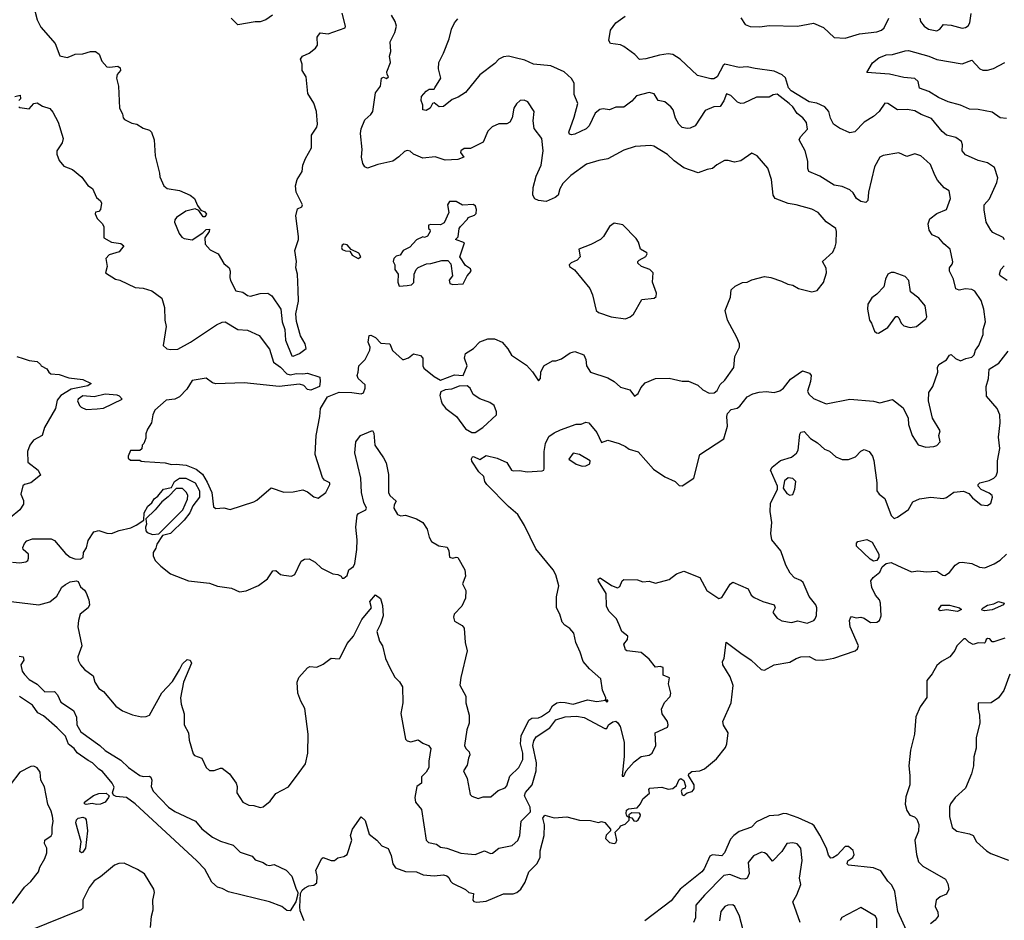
# Model space of a CAD drawing. Extents: x 1690054 to 1842981, y 782881 to 914114.
# Tile 362 of 656: x 1757845 to 1764071, y 848618 to 854316. Entities that reach past the tile are written whole.
import ezdxf

# ---------------------------------------------------------------- set-up
doc = ezdxf.new("R2010")
doc.units = 0

msp = doc.modelspace()

# ---------------------------------------------------------------- linework, layer by layer
at = {"layer": '0CON10XD'}
for points in [[(1757925, 854427.5), (1757954.6, 854314.6), (1757978.5, 854268.5), (1758070, 854165), (1758098, 854088), (1758145, 854076.1), (1758172.5, 854087.5), (1758195, 854097.9), (1758245, 854099.4), (1758292.5, 854115), (1758325.4, 854115.4), (1758347.6, 854097.6), (1758365, 854053.3), (1758395, 854018), (1758415, 854014.3), (1758465, 854021.2), (1758480.7, 854010.7), (1758483.3, 853995), (1758461.7, 853968.3), (1758456.5, 853945), (1758470.6, 853895), (1758477.1, 853755), (1758495, 853720), (1758498.4, 853695), (1758506.9, 853685), (1758555, 853661.1), (1758585.7, 853655.7), (1758625, 853630), (1758665, 853617.5), (1758677.5, 853605), (1758696, 853555), (1758701.4, 853455), (1758730, 853345), (1758730.7, 853320.7), (1758757.5, 853265), (1758778.3, 853248.3), (1758855, 853235.8), (1758923.3, 853205), (1758950, 853185), (1758969.3, 853139.3), (1758990, 853110), (1759015, 853100), (1759026.2, 853085), (1759015, 853067.5), (1759005, 853067.5), (1758978.3, 853108.3), (1758955, 853120), (1758895.8, 853104.2), (1758836.2, 853065), (1758825, 853050), (1758823.1, 853035), (1758853.6, 852963.6), (1758870.3, 852940.3), (1758885, 852930.8), (1758935, 852922.9), (1759003.6, 852966.4), (1759025, 852987.5), (1759045, 852990), (1759042.5, 852975), (1759016.2, 852935), (1759018.8, 852895), (1759049.5, 852859.5), (1759100, 852835), (1759135, 852773.3), (1759168.8, 852745), (1759176.7, 852725), (1759174, 852685), (1759178.8, 852665), (1759210.9, 852600.9), (1759255, 852591.4), (1759285, 852571.8), (1759305, 852566.2), (1759365, 852582.5), (1759415, 852585.8), (1759438.8, 852568.8), (1759496.2, 852485), (1759504, 852405), (1759520.8, 852355), (1759525, 852287.5), (1759565, 852190), (1759575, 852187.5), (1759615, 852203.3), (1759656, 852235), (1759649.4, 852265), (1759620, 852315), (1759595.9, 852405.9), (1759591.2, 852455), (1759607.1, 852535), (1759606.9, 852605), (1759601.2, 852705), (1759592.1, 852745), (1759596.2, 852785), (1759584, 852855), (1759607.1, 852925), (1759607.5, 852945), (1759591.2, 853075), (1759601.7, 853118.3), (1759629.3, 853130.7), (1759632.5, 853145), (1759593.6, 853223.6), (1759588.8, 853265), (1759600, 853305), (1759631.2, 853355), (1759636.2, 853395), (1759652.1, 853437.9), (1759689.4, 853505), (1759690, 853585), (1759724, 853635), (1759729.2, 853655), (1759721.2, 853735), (1759705, 853787.5), (1759667.8, 853847.8), (1759656, 853955), (1759631.2, 853995), (1759631.2, 854035), (1759621.2, 854065), (1759633.8, 854085), (1759676, 854104), (1759715.5, 854134.5), (1759728.8, 854155), (1759726.7, 854205), (1759745, 854232.5), (1759795, 854226.2), (1759902.5, 854265), (1759906.2, 854275), (1759885, 854356)], [(1757840, 853765), (1757845, 853760), (1757905, 853752.5), (1757933.9, 853786.1), (1757955, 853790), (1757988.3, 853768.3), (1758035, 853754), (1758055, 853730), (1758088.2, 853668.2), (1758120.8, 853565), (1758113.6, 853536.4), (1758079.2, 853485), (1758079.4, 853465), (1758095, 853423.8), (1758125, 853390), (1758178.3, 853368.3), (1758238.7, 853318.7), (1758275, 853267.5), (1758305, 853247.5), (1758331.2, 853191.2), (1758355, 853170), (1758362.5, 853155), (1758356.7, 853115), (1758345, 853102.5), (1758325, 853097.5), (1758323, 853087), (1758335, 853057.5), (1758366.4, 853026.4), (1758376.4, 853006.4), (1758376.7, 852935), (1758425, 852908.8), (1758485, 852900), (1758502.5, 852885), (1758475, 852847.5), (1758410.9, 852829.1), (1758389.2, 852805), (1758398.6, 852755), (1758387.5, 852715), (1758450, 852675), (1758477.5, 852667.5), (1758575, 852621), (1758625, 852616.3), (1758680.2, 852600.2), (1758744.3, 852554.3), (1758761.4, 852495), (1758762, 852415), (1758771.2, 852375), (1758753.3, 852255), (1758774.4, 852234.4), (1758798.3, 852228.3), (1758845, 852232), (1758925, 852274.8), (1759088.9, 852385), (1759125, 852402.5), (1759144.6, 852404.6), (1759225, 852356.7), (1759285, 852350.6), (1759358.3, 852318.3), (1759425, 852231.4), (1759450.1, 852150.1), (1759495, 852116.5), (1759535, 852074.3), (1759555, 852068.8), (1759595, 852077.1), (1759635.5, 852074.5), (1759665, 852078.7), (1759743.3, 852055), (1759746.1, 852026.1), (1759740, 851995), (1759685, 851971.2), (1759665, 851976), (1759641.8, 852001.8), (1759615, 852009.6), (1759485, 851994.6), (1759265, 852019.2), (1759085, 852012.3), (1759065, 852019), (1759025, 852047.5), (1758935, 852032.9), (1758901.1, 851978.9), (1758855, 851930), (1758825, 851914.4), (1758771.7, 851908.3), (1758700, 851845), (1758686.7, 851815), (1758677.5, 851765), (1758652.5, 851725), (1758642.5, 851695), (1758641.7, 851668.3), (1758630, 851635), (1758620, 851625), (1758618.3, 851601.7), (1758605, 851590), (1758545, 851590), (1758530, 851555), (1758531.7, 851541.7), (1758545, 851530), (1758605, 851530), (1758613, 851523), (1758635, 851520), (1758765, 851513.3), (1758805, 851502), (1758834.3, 851504.3), (1758898.5, 851498.5), (1758961.3, 851471.3), (1759000.9, 851440.9), (1759030.9, 851390.9), (1759059.5, 851325), (1759070, 851235), (1759085, 851222.5), (1759135, 851227.5), (1759175, 851216.2), (1759325, 851265.7), (1759344.5, 851275.5), (1759435, 851353.8), (1759515, 851326), (1759575, 851328.8), (1759635, 851341.2), (1759665, 851328.8), (1759705, 851296.7), (1759731.7, 851288.3), (1759780, 851325), (1759806.7, 851375), (1759806.7, 851385), (1759773.2, 851403.2), (1759758.8, 851418.8), (1759712.5, 851565), (1759719.5, 851685), (1759743.8, 851805), (1759747.9, 851855), (1759791.2, 851928.8), (1759865, 851959.5), (1759945, 851958.3), (1760005, 851948.3), (1760018.1, 851955), (1760030.3, 851985), (1760030, 852005), (1759986, 852045), (1759978.8, 852065), (1759986.2, 852085), (1759988.8, 852125), (1760030, 852165), (1760060, 852225), (1760061.2, 852245), (1760048.8, 852275), (1760055, 852317.5), (1760065, 852320), (1760095, 852304.2), (1760129.2, 852269.2), (1760185, 852264.5), (1760203.3, 852223.3), (1760265, 852166.9), (1760275, 852165.4), (1760303, 852177), (1760335, 852201.2), (1760380.5, 852190.5), (1760393.8, 852175), (1760394, 852125), (1760401.2, 852111.2), (1760465, 852058.8), (1760505, 852036.2), (1760595, 852068.8), (1760650, 852065), (1760673.8, 852125), (1760656.9, 852175), (1760665, 852203.3), (1760714.5, 852235.5), (1760755, 852277.5), (1760805, 852296.9), (1760847.1, 852297.1), (1760895.7, 852275), (1760932.5, 852232.5), (1760955, 852193.1), (1761050.7, 852130.7), (1761088.3, 852088.3), (1761125, 852030), (1761137.5, 852045), (1761140, 852085), (1761160, 852125), (1761215, 852157.5), (1761235, 852157.5), (1761270.7, 852169.3), (1761325, 852207.5), (1761355, 852216), (1761412.5, 852195), (1761424.2, 852165), (1761428.8, 852125), (1761455, 852086.2), (1761565, 852050), (1761605, 852026), (1761645, 851990.8), (1761703.6, 851973.6), (1761733.3, 851933.3), (1761755, 851950), (1761772.7, 851987.3), (1761801.1, 852018.9), (1761865, 852046.7), (1761951.7, 852048.3), (1762035, 852028.8), (1762075, 852028.6), (1762133.7, 852003.7), (1762164, 851974), (1762205, 851952.1), (1762236, 851955), (1762255, 851970), (1762275, 852007.1), (1762305, 852035.8), (1762360, 852115), (1762366.2, 852185), (1762395.8, 852245), (1762395.7, 852265.7), (1762380.8, 852305), (1762320, 852415), (1762306.7, 852475), (1762339.3, 852560.7), (1762343.9, 852606.1), (1762369.3, 852630.7), (1762415, 852653.8), (1762445, 852655.8), (1762475, 852669.4), (1762555, 852690), (1762594.2, 852684.2), (1762662.3, 852662.3), (1762703, 852643), (1762735, 852636.2), (1762770, 852615), (1762855, 852593.3), (1762888.3, 852601.7), (1762927.7, 852652.3), (1762946.2, 852715), (1762943.9, 852743.9), (1762922.5, 852785), (1762986.2, 852845), (1763002.3, 852877.7), (1763007.5, 852905), (1763010.8, 852975), (1763005.8, 852995), (1762945, 853036.7), (1762932, 853052), (1762893.8, 853095), (1762855, 853117.3), (1762755, 853144.6), (1762705, 853151.8), (1762623.3, 853185), (1762608.8, 853205), (1762599.4, 853305), (1762575.4, 853375.4), (1762508.8, 853455), (1762475, 853472), (1762405, 853422.2), (1762365, 853414.3), (1762325, 853425.7), (1762302.5, 853425), (1762252.8, 853397.2), (1762225.6, 853374.4), (1762191.5, 853368.5), (1762135, 853347.5), (1762045, 853377.5), (1761982.6, 853422.6), (1761941.9, 853461.9), (1761855, 853515.6), (1761835, 853520), (1761736.4, 853513.6), (1761665, 853490.8), (1761565, 853436.2), (1761506.2, 853423.8), (1761429.1, 853400.9), (1761329.7, 853330.3), (1761279.8, 853280.2), (1761261.5, 853245), (1761250, 853205), (1761230.2, 853189.8), (1761175, 853166), (1761125, 853172), (1761102.1, 853182.1), (1761090, 853205), (1761092, 853255), (1761111.5, 853325), (1761143.1, 853395), (1761154.6, 853485), (1761146.7, 853565), (1761097.7, 853627.7), (1761091.4, 853675), (1761098.8, 853735), (1761057.5, 853795), (1761035, 853807.5), (1761010, 853805), (1760986.4, 853783.6), (1760970, 853755), (1760960, 853695), (1760945, 853667.5), (1760925, 853657.5), (1760875, 853656), (1760832.4, 853637.6), (1760805, 853610), (1760775, 853540), (1760695, 853500), (1760655, 853501.8), (1760633.8, 853486.2), (1760632.9, 853475), (1760654, 853445), (1760615, 853431.2), (1760535, 853427.9), (1760472.1, 853447.9), (1760395, 853440.6), (1760335, 853465.5), (1760314, 853484), (1760295, 853488.5), (1760278.6, 853481.4), (1760243, 853447), (1760205, 853421.2), (1760110.7, 853399.3), (1760045, 853375.8), (1760027.5, 853385), (1760015.6, 853405), (1760007.1, 853445), (1760009.7, 853495), (1760000.6, 853595), (1760004.6, 853625), (1760027.9, 853682.1), (1760065.7, 853715), (1760078.9, 853735), (1760095, 853852.5), (1760126.2, 853895), (1760132.5, 853945), (1760145, 853952.5), (1760165, 853943.3), (1760176.7, 853955), (1760168.3, 853968.3), (1760167.5, 853985), (1760190, 854045), (1760183.8, 854085), (1760191.2, 854115), (1760187.1, 854175), (1760217.3, 854235), (1760226.9, 854275), (1760219.2, 854305), (1760196, 854345)], [(1759443.1, 854345), (1759401.1, 854315), (1759365, 854301.4), (1759335, 854301.6), (1759225, 854282.4), (1759182.7, 854325)], [(1760470.6, 853885), (1760508.8, 853945), (1760493.8, 854005), (1760495.8, 854045), (1760526, 854104), (1760560.6, 854195), (1760575.7, 854255), (1760595, 854296.7), (1760615, 854320)], [(1764073.3, 852923.3), (1764065, 852938.1), (1763998.6, 852968.6), (1763985, 852983.8), (1763956.7, 853035), (1763943, 853113), (1763944.4, 853145), (1763978, 853182), (1764024.6, 853285), (1764029.5, 853315), (1764010.1, 853380.1), (1763965, 853409.2), (1763905, 853424.2), (1763825, 853460), (1763804, 853485), (1763807.1, 853525), (1763800.8, 853545), (1763765, 853569.6), (1763705, 853584.6), (1763677.8, 853607.8), (1763610.1, 853690.1), (1763545, 853715.3), (1763505, 853738.2), (1763458, 853748), (1763395, 853744.7), (1763335, 853784.4), (1763315, 853787.8), (1763279.5, 853735), (1763245, 853702.5), (1763185, 853668), (1763125, 853605.6), (1763095, 853599.2), (1763028.7, 853628.7), (1762991.5, 853655), (1762971.8, 853691.8), (1762962, 853735), (1762936.9, 853765), (1762885, 853788.5), (1762836.4, 853796.4), (1762722.7, 853865), (1762707.6, 853885), (1762688.5, 853948.5), (1762667.2, 853967.2), (1762615, 853990.9), (1762495, 854005.8), (1762445, 854018.2), (1762395, 854013.9), (1762305, 854033.8), (1762293.8, 854026.2), (1762255, 853953.3), (1762235, 853941.4), (1762215, 853941.8), (1762131.8, 853961.8), (1762021.4, 854065), (1761976, 854096), (1761945, 854100.5), (1761889.8, 854090.2), (1761805, 854067.5), (1761764.2, 854064.2), (1761735, 854095.8), (1761665, 854146), (1761645, 854156), (1761580, 854165), (1761571.2, 854185), (1761581.3, 854248.7), (1761614.3, 854295.7), (1761672.7, 854337.3)], [(1762405, 854328.1), (1762433.1, 854285), (1762465, 854272.8), (1762525, 854271.3), (1762585, 854279.1), (1762764.4, 854275.6), (1762865, 854293.5), (1762926.9, 854266.9), (1762995, 854203.1), (1763065, 854199.6), (1763155, 854226.2), (1763265, 854239.2), (1763295, 854248.6), (1763311.4, 854265), (1763341.1, 854325)], [(1763536.2, 854325), (1763540.8, 854305), (1763564.3, 854275), (1763591.2, 854255), (1763645, 854244.2), (1763663.3, 854255), (1763687.5, 854285), (1763735, 854281.6), (1763805, 854262.9), (1763825, 854266.2), (1763842.7, 854277.3), (1763854, 854295), (1763860.8, 854355)], [(1764085, 853691.1), (1764045, 853694.4), (1763995, 853730), (1763905, 853748.2), (1763850.2, 853750.2), (1763795, 853774.6), (1763716.1, 853796.1), (1763655, 853823.6), (1763595, 853861.5), (1763535, 853882.9), (1763525.8, 853925), (1763505, 853944), (1763435, 853950), (1763345, 853971.2), (1763202.5, 853982.5), (1763238.3, 854041.7), (1763277.5, 854075), (1763325, 854093.1), (1763364, 854096), (1763445, 854119.4), (1763465, 854120), (1763595, 854084.1), (1763644.2, 854064.2), (1763805, 854036.5), (1763865, 854058.6), (1763915.6, 854005), (1763935, 853997.2), (1763965, 853996.5), (1764002.7, 854007.3), (1764075.3, 854044.7)], [(1757800, 850885), (1757845, 850878.8), (1757884.1, 850885.9), (1757896.2, 850895), (1757901.7, 850908.3), (1757900, 850935), (1757866.7, 850965), (1757863.9, 850976.1), (1757875, 851002.5), (1757890.5, 851019.5), (1757925, 851031.2), (1758045, 851031.2), (1758065, 851020), (1758135, 850938.8), (1758163.5, 850915), (1758193.3, 850905), (1758227.6, 850902.4), (1758245.6, 850914.4), (1758249.1, 850945), (1758266.7, 850975), (1758278.2, 851021.8), (1758314.7, 851075.3), (1758345, 851084.4), (1758395, 851067.8), (1758425, 851065.6), (1758473.3, 851085), (1758548.8, 851101.2), (1758582.5, 851117.5), (1758630, 851150), (1758631.2, 851195), (1758655, 851238.8), (1758680, 851260), (1758695, 851285.6), (1758717.6, 851302.4), (1758755, 851345.4), (1758804.3, 851355.7), (1758823.8, 851395), (1758856, 851416), (1758895, 851415.8), (1758955, 851386), (1758982.9, 851335), (1758982, 851295), (1758938.9, 851241.1), (1758920.6, 851195), (1758885, 851149.4), (1758798.8, 851065), (1758747, 851053), (1758711.3, 850998.7), (1758705, 850973.3), (1758688.8, 850945), (1758689.2, 850925), (1758702.5, 850895), (1758738.3, 850858.3), (1758799.4, 850809.4), (1758913.3, 850765), (1759045, 850750.9), (1759095, 850731.5), (1759185, 850720), (1759235, 850696.2), (1759277.3, 850702.7), (1759355, 850736.2), (1759411.2, 850778.8), (1759445, 850828.8), (1759465, 850831.2), (1759495, 850806.7), (1759515, 850801.2), (1759564.1, 850795.9), (1759584.3, 850805.7), (1759625, 850891.2), (1759645, 850902), (1759675, 850904), (1759714.1, 850884.1), (1759752.5, 850845), (1759825, 850810), (1759857.5, 850805), (1759877.5, 850795), (1759885, 850783.3), (1759895, 850783.8), (1759915, 850800), (1759926.7, 850835), (1759955, 850856.2), (1759964.4, 850875.6), (1759976.2, 850965), (1759978.9, 851025), (1759971.1, 851105), (1759979.5, 851180.5), (1759987.8, 851192.2), (1760032.9, 851215), (1760037.8, 851225), (1760021.2, 851261.2), (1760006.1, 851323.9), (1760002.5, 851415), (1759964.7, 851575), (1759970, 851645), (1760000, 851685), (1760075, 851716.7), (1760085, 851700), (1760090, 851625), (1760146, 851545), (1760161.9, 851511.9), (1760177.6, 851437.6), (1760177.1, 851325), (1760185, 851306.2), (1760225, 851270), (1760213.6, 851246.4), (1760211.2, 851225), (1760233.8, 851185), (1760255, 851176.7), (1760285, 851181.2), (1760355, 851158.6), (1760394, 851135), (1760421.7, 851091.7), (1760435, 851042.5), (1760450, 851015), (1760495, 850988), (1760547.8, 850977.8), (1760558.5, 850955), (1760562, 850915), (1760585, 850908.9), (1760605, 850916.2), (1760615, 850913.8), (1760660.8, 850835), (1760663.8, 850795), (1760644.1, 850745.9), (1760665.8, 850705), (1760664.3, 850655.7), (1760640, 850605), (1760593.3, 850555), (1760588.8, 850535), (1760595, 850510), (1760642.3, 850482.3), (1760655, 850467.5), (1760662.5, 850375), (1760674.1, 850324.1), (1760634, 850155), (1760628.8, 850105), (1760667, 850037), (1760667.1, 849995), (1760686.7, 849916.7), (1760686.8, 849865), (1760673.4, 849823.4), (1760658.5, 849725), (1760665.6, 849705), (1760687.8, 849685), (1760691.5, 849665), (1760682.2, 849645), (1760675, 849600), (1760652, 849565), (1760673.8, 849515), (1760694.1, 849414.1), (1760703.8, 849403.8), (1760745, 849388), (1760775, 849400), (1760825, 849400), (1760871.3, 849438.7), (1760915, 849457.1), (1760925, 849469.2), (1760945, 849530.5), (1761000.8, 849585), (1761026.8, 849635), (1761026.6, 849675), (1761012.5, 849735), (1761015.6, 849785), (1761065, 849885.3), (1761083.9, 849896.1), (1761125, 849899.2), (1761145, 849908.3), (1761195, 849941.8), (1761215, 849974.1), (1761240.6, 849995), (1761265, 849999.4), (1761294.6, 849995.4), (1761345, 849985.5), (1761435, 850013.3), (1761495, 850002.5), (1761550, 850010), (1761555, 850000), (1761565, 850002.5), (1761565, 850010), (1761550, 850010), (1761552.5, 850025), (1761531.2, 850075), (1761520.6, 850145), (1761448.2, 850208.2), (1761408.1, 850255), (1761389.1, 850315), (1761361.1, 850375), (1761349.2, 850435), (1761324.4, 850464.4), (1761291.2, 850485), (1761275.8, 850505), (1761260.8, 850555), (1761240, 850595), (1761240, 850665), (1761254.3, 850735), (1761234.5, 850804.5), (1761219.4, 850835), (1761108.5, 850968.5), (1761038.1, 851115), (1760995.2, 851185), (1760936.9, 851236.9), (1760800, 851375), (1760786.2, 851395), (1760780, 851425), (1760749.2, 851455), (1760703.2, 851523.2), (1760701.4, 851538.6), (1760709.3, 851550.7), (1760715, 851553.3), (1760755, 851534.2), (1760795, 851558.3), (1760865, 851541.2), (1760925, 851514.7), (1760955, 851466.4), (1760965, 851461.6), (1761005, 851464.1), (1761055, 851455.7), (1761149.3, 851460.7), (1761160, 851465), (1761162.5, 851475), (1761161.2, 851585), (1761170.8, 851635), (1761191.7, 851678.3), (1761225, 851702.5), (1761265, 851720.6), (1761363.3, 851756.7), (1761395, 851755.9), (1761425, 851770), (1761445, 851764.4), (1761495.6, 851705), (1761525, 851640), (1761565, 851655.6), (1761635, 851635.6), (1761675.3, 851615.3), (1761698.9, 851598.9), (1761755, 851582.5), (1761852.7, 851472.7), (1761925, 851423.3), (1761990, 851395), (1762015, 851370), (1762035, 851367.5), (1762107.5, 851415), (1762146.7, 851565), (1762298.6, 851665), (1762320.6, 851745), (1762315.6, 851805), (1762321.5, 851825), (1762345, 851849.6), (1762381.2, 851858.8), (1762399.7, 851870.3), (1762445, 851930), (1762480.3, 851949.7), (1762520.7, 851959.3), (1762565, 851963.8), (1762615, 851957.5), (1762651.3, 851968.7), (1762674.6, 851985.4), (1762718.2, 852041.8), (1762795, 852093.6), (1762838.5, 852078.5), (1762850.8, 852065), (1762846.7, 852026.7), (1762827.7, 851965), (1762835.9, 851945.9), (1762865, 851918.9), (1762945, 851885.8), (1763095, 851915.5), (1763245, 851901.9), (1763285, 851892.9), (1763365, 851914), (1763431.2, 851861.2), (1763462.9, 851795), (1763465.8, 851755), (1763489.2, 851685), (1763526.1, 851626.1), (1763575, 851611.5), (1763625.7, 851615.7), (1763645, 851622.5), (1763665.9, 851645), (1763657.9, 851685), (1763665.4, 851715), (1763617.5, 851795), (1763591.1, 851905), (1763593.4, 851956.6), (1763619.2, 851995), (1763650, 852085), (1763649.2, 852115), (1763657.1, 852135), (1763705, 852162.9), (1763725, 852193.1), (1763735, 852198.1), (1763762.5, 852172.5), (1763795, 852156.6), (1763827.2, 852172.8), (1763865, 852180.9), (1763880, 852195), (1763888.8, 852225), (1763909.5, 852255), (1763937.2, 852325), (1763938.2, 852355), (1763951.8, 852405), (1763941.3, 852485), (1763925, 852538.8), (1763885, 852598.1), (1763865, 852608.6), (1763825, 852613.8), (1763785, 852603.8), (1763765, 852613.8), (1763750, 852675), (1763724.3, 852725), (1763725.5, 852745), (1763741.7, 852768.3), (1763745.3, 852784.7), (1763728.8, 852865), (1763688.2, 852898.2), (1763656.3, 852936.3), (1763614.3, 852955), (1763596.2, 852985), (1763590.8, 853025), (1763600, 853055), (1763645, 853090), (1763705, 853114.2), (1763731.4, 853185), (1763723.3, 853233.3), (1763691.3, 853251.3), (1763649.7, 853299.7), (1763631.1, 853331.1), (1763605, 853400), (1763581.5, 853421.5), (1763543.4, 853453.4), (1763505, 853467.5), (1763455, 853449.2), (1763404.1, 853474.1), (1763305, 853455.7), (1763285, 853445.7), (1763251.3, 853385), (1763212.5, 853225), (1763209.1, 853170.9), (1763195, 853159.2), (1763165, 853166.5), (1763136.7, 853185), (1763115, 853220.8), (1763095, 853240), (1763045, 853260.8), (1762995, 853269.7), (1762905, 853325.3), (1762835.3, 853355.3), (1762828.8, 853375), (1762829.6, 853419.6), (1762812.5, 853485), (1762773.1, 853555), (1762781.9, 853575), (1762826.6, 853623.4), (1762820, 853665), (1762796.2, 853695), (1762761.7, 853721.7), (1762735, 853763.3), (1762711.8, 853785), (1762635, 853843.5), (1762610.4, 853839.6), (1762585, 853824.7), (1762505, 853826.5), (1762425, 853787.5), (1762405, 853784.4), (1762385, 853792.9), (1762342.9, 853835), (1762315, 853846.7), (1762298.2, 853801.8), (1762275, 853767.1), (1762235, 853764.5), (1762179.3, 853740.7), (1762115.6, 853645), (1762085, 853628.8), (1762065, 853627.1), (1762035, 853634.5), (1762012.5, 853655), (1761992.2, 853692.2), (1761977.1, 853745), (1761962.5, 853765), (1761925, 853796.2), (1761883.3, 853805), (1761856.6, 853846.6), (1761825, 853854.4), (1761745, 853834.4), (1761715, 853800.6), (1761665, 853761.4), (1761615, 853761.2), (1761575, 853746), (1761535, 853752.2), (1761512.6, 853747.4), (1761483.3, 853725), (1761445.5, 853644.5), (1761427.1, 853625), (1761355, 853591.1), (1761335, 853587.1), (1761321.9, 853591.9), (1761317.1, 853605), (1761352, 853698), (1761373.8, 853785), (1761352, 853842), (1761351.1, 853915), (1761333.7, 853943.7), (1761288, 853985), (1761204.6, 854024.6), (1761095, 854034.5), (1761039.4, 854059.4), (1760978, 854075), (1760935, 854084.2), (1760905, 854080.9), (1760875.5, 854065), (1760850.6, 854039.4), (1760755, 853967.3), (1760665, 853855.8), (1760618, 853825), (1760579.6, 853810.4), (1760525, 853767.5), (1760497.5, 853765), (1760465, 853790), (1760455, 853786.2), (1760441.2, 853755), (1760415, 853741.4), (1760394.2, 853745), (1760394, 853775), (1760383.5, 853805), (1760385, 853828.8), (1760415, 853864.4), (1760435, 853875.7), (1760465, 853876), (1760470.6, 853885)], [(1757815, 853830), (1757848.3, 853838.3), (1757850, 853815), (1757840, 853805)], [(1760245, 852630), (1760295, 852633.8), (1760321.7, 852638.3), (1760337, 852653), (1760340, 852705), (1760352.5, 852735), (1760365, 852747.5), (1760418.3, 852771.7), (1760445, 852772.5), (1760515, 852792.5), (1760551.7, 852791.7), (1760571.7, 852771.7), (1760582.5, 852695), (1760561.5, 852668.5), (1760565, 852647.5), (1760585, 852640), (1760648.8, 852645), (1760674.2, 852695), (1760700, 852725), (1760695, 852738.8), (1760665, 852760), (1760627.5, 852815), (1760657.5, 852905), (1760600, 852925), (1760617, 852943), (1760623.3, 852995), (1760631.7, 853008.3), (1760676.4, 853053.6), (1760680, 853065), (1760720.7, 853079.3), (1760730.7, 853089.3), (1760733.3, 853115), (1760727.5, 853135), (1760715, 853146.7), (1760645, 853142.5), (1760605, 853166), (1760563.3, 853165), (1760550, 853145), (1760558.6, 853095), (1760529.5, 853030.5), (1760505, 853017.5), (1760445, 853020), (1760430, 853015), (1760430, 852995), (1760438.3, 852988.3), (1760440, 852975), (1760423, 852947), (1760405, 852937.5), (1760395, 852942.5), (1760355, 852922.5), (1760313, 852877), (1760270, 852855), (1760250, 852825), (1760225, 852820), (1760210, 852805), (1760207.5, 852785), (1760217.5, 852765), (1760217.5, 852735), (1760237.5, 852705), (1760236.1, 852656.1), (1760245, 852630)], [(1761675, 852424), (1761705, 852436), (1761727, 852453), (1761780, 852545), (1761856.9, 852553.1), (1761870, 852565), (1761872.5, 852585), (1761847.1, 852655), (1761850, 852715), (1761830, 852735), (1761776.2, 852755), (1761753.3, 852775), (1761753.3, 852785), (1761763.3, 852795), (1761805, 852816.7), (1761813.8, 852835), (1761810.5, 852840.5), (1761770, 852865), (1761757.3, 852907.3), (1761742.3, 852932.3), (1761658.3, 853018.3), (1761605, 853027.5), (1761575, 853007.5), (1761536.1, 852943.9), (1761517.5, 852925), (1761457.3, 852892.7), (1761380, 852865), (1761390, 852815), (1761370, 852795), (1761331.7, 852778.3), (1761320, 852765), (1761322.5, 852755), (1761353, 852733), (1761450, 852615), (1761466.2, 852575), (1761490.9, 852475), (1761505, 852464.1), (1761585, 852436.7), (1761675, 852424)], [(1759985, 852804.2), (1760001.2, 852815), (1759989.5, 852839.5), (1759941.7, 852861.7), (1759915, 852891.4), (1759895, 852895.8), (1759885, 852888.8), (1759880.6, 852875), (1759885, 852862.9), (1759905, 852853.3), (1759931.7, 852851.7), (1759946.7, 852825), (1759985, 852804.2)], [(1764089.2, 852665), (1764045.8, 852695), (1764040.8, 852705), (1764049.2, 852735), (1764071.3, 852758.7)], [(1763275, 852333.3), (1763335, 852368.8), (1763385, 852438), (1763395, 852438.8), (1763405, 852430), (1763418, 852395), (1763435, 852378), (1763475, 852368.8), (1763515.7, 852374.3), (1763575.7, 852424.3), (1763581.2, 852435), (1763571.4, 852505), (1763531.4, 852555), (1763478.6, 852595), (1763467.5, 852665), (1763445, 852692), (1763375, 852716.7), (1763355, 852716.2), (1763333.9, 852706.1), (1763320, 852675), (1763308.8, 852625), (1763265, 852578.8), (1763234.3, 852555.7), (1763208.8, 852515), (1763206, 852485), (1763218.6, 852415), (1763232, 852395), (1763249.4, 852345), (1763263.9, 852333.9), (1763275, 852333.3)], [(1758856.2, 850203.8), (1758875, 850241.8), (1758905, 850267.2), (1758924, 850264), (1758931.6, 850245), (1758880, 850125), (1758862.7, 850025), (1758865.4, 849985), (1758884.3, 849925), (1758885.8, 849855), (1758912.7, 849805), (1758917.2, 849757.2), (1758942.3, 849672.3), (1758950.8, 849660.8), (1758995.8, 849645), (1759024.8, 849584.8), (1759045, 849566.7), (1759075, 849565.5), (1759115, 849581.5), (1759125, 849580), (1759171.3, 849545), (1759213.2, 849485), (1759219.3, 849465), (1759218.7, 849425), (1759255, 849365.3), (1759295, 849347.1), (1759325, 849344.5), (1759365, 849331.1), (1759384.5, 849335.5), (1759428.5, 849371.5), (1759465, 849421.2), (1759545, 849463.8), (1759612.5, 849552.5), (1759652, 849608), (1759666.7, 849675), (1759669.6, 849795), (1759648.6, 849958.6), (1759621.9, 850005), (1759604, 850055), (1759600, 850125), (1759610, 850155), (1759664.2, 850215.8), (1759680, 850225), (1759725, 850218.8), (1759765, 850238.6), (1759815, 850275.8), (1759865, 850273.3), (1759871.7, 850278.3), (1759915, 850368.6), (1759956.5, 850415), (1760008.6, 850521.4), (1760070.4, 850595), (1760058.9, 850635), (1760095, 850676.7), (1760126, 850655), (1760139.7, 850609.7), (1760142.9, 850545), (1760127.4, 850492.6), (1760102.9, 850445), (1760121.2, 850385), (1760140, 850355), (1760159.2, 850275), (1760186, 850215), (1760217, 850157), (1760247.3, 850127.3), (1760266.7, 850095), (1760268, 849995), (1760254.3, 849925.7), (1760284.3, 849765), (1760295, 849754.3), (1760317.5, 849747.5), (1760365, 849759.2), (1760395, 849738.1), (1760430, 849725), (1760445.8, 849705), (1760431.9, 849625), (1760432.9, 849585), (1760414.4, 849555), (1760385.6, 849525), (1760385, 849486.7), (1760355.6, 849464.4), (1760343.5, 849395), (1760348.6, 849365), (1760385, 849320), (1760416.2, 849125), (1760430.9, 849110.9), (1760480.5, 849100.5), (1760505, 849082.1), (1760545.5, 849075.5), (1760635, 849042.2), (1760678.1, 849038.1), (1760725, 849035.5), (1760785, 849058.6), (1760821.4, 849041.4), (1760835, 849042.5), (1760875.4, 849074.6), (1760958.3, 849091.7), (1760995.9, 849124.1), (1761006.8, 849155), (1761016.9, 849245), (1761075.2, 849305), (1761072.4, 849335), (1761037.9, 849405), (1761043.6, 849426.4), (1761085, 849475.6), (1761110.7, 849565), (1761114.1, 849615), (1761090.6, 849725), (1761095.2, 849754.8), (1761110.8, 849779.2), (1761198.2, 849835), (1761235, 849887.5), (1761295, 849906), (1761365, 849910.6), (1761415, 849901.4), (1761545, 849830.9), (1761557.6, 849832.4), (1761568.5, 849855), (1761595, 849874.7), (1761615, 849878.2), (1761628.1, 849868.1), (1761641.3, 849845), (1761668.3, 849745), (1761667.7, 849655), (1761653.8, 849535), (1761655, 849530), (1761665, 849530), (1761680.8, 849565), (1761730.1, 849619.9), (1761775.4, 849654.6), (1761826.4, 849663.6), (1761844.3, 849675), (1761868, 849725), (1761864.3, 849805), (1761940.5, 849839.5), (1761945.4, 849855), (1761940.4, 849875), (1761907.6, 849925), (1761903, 849955), (1761922.8, 849997.2), (1761957.7, 850035), (1761963.2, 850055), (1761947.6, 850115), (1761953.3, 850153.3), (1761915, 850170), (1761915, 850217.5), (1761895, 850223.3), (1761865, 850218.8), (1761825, 850271.2), (1761775, 850312), (1761685, 850322.5), (1761675, 850328.8), (1761665.6, 850365), (1761688.5, 850395), (1761690.5, 850415), (1761652.7, 850445), (1761635, 850486.7), (1761619.6, 850525), (1761570.5, 850575), (1761555.8, 850605), (1761554, 850685), (1761505, 850763.3), (1761503.2, 850776.8), (1761515, 850785.6), (1761586.8, 850736.8), (1761625, 850721.2), (1761640.5, 850729.5), (1761654, 850766), (1761665.4, 850774.6), (1761751.3, 850771.3), (1761785, 850760), (1761825, 850762.9), (1761865, 850751.4), (1761952.5, 850775), (1761998.8, 850811.2), (1762045, 850827.5), (1762146.1, 850786.1), (1762190, 850705), (1762265, 850654), (1762285, 850660), (1762336.7, 850745), (1762355, 850756.7), (1762451.2, 850715), (1762471.2, 850675), (1762490.3, 850660.3), (1762544.5, 850634.5), (1762615.6, 850615), (1762622.5, 850595), (1762608.1, 850565), (1762635, 850529.1), (1762665, 850512.5), (1762725, 850502), (1762765, 850511.8), (1762825, 850498.6), (1762865.8, 850515), (1762875.6, 850525), (1762882.6, 850547.4), (1762886, 850595), (1762880, 850615), (1762836.4, 850666.4), (1762800, 850755), (1762785, 850768.6), (1762745, 850785.7), (1762717.1, 850815), (1762690.6, 850865), (1762657.1, 850955), (1762601.5, 851025), (1762594.4, 851065), (1762601.2, 851135), (1762590, 851205), (1762593.8, 851255), (1762637.5, 851345), (1762637.5, 851365), (1762593.3, 851465), (1762604.2, 851485.8), (1762655, 851526.7), (1762725, 851549.2), (1762757.4, 851572.6), (1762767.2, 851592.8), (1762777.3, 851692.7), (1762785, 851706.9), (1762805, 851711.4), (1762845.4, 851665.4), (1762889.8, 851639.8), (1762935, 851598), (1762965, 851585.6), (1763005, 851550.6), (1763045, 851534.3), (1763085, 851534.3), (1763129.4, 851550.6), (1763164.4, 851585.6), (1763184.3, 851595.7), (1763216.2, 851585), (1763237.1, 851555), (1763246.3, 851526.3), (1763265.5, 851385), (1763265.7, 851335.7), (1763280, 851315), (1763315, 851286.7), (1763355, 851180), (1763375, 851161.2), (1763395, 851168), (1763465, 851217.5), (1763493.5, 851265), (1763535, 851284.4), (1763605.8, 851295.8), (1763685, 851286.2), (1763705, 851293.3), (1763753, 851327), (1763812.3, 851332.3), (1763847.3, 851317.3), (1763870.3, 851290.3), (1763925, 851247.5), (1763965, 851242.5), (1763985, 851257.5), (1763997.5, 851295), (1763994, 851305), (1763975, 851320), (1763924.4, 851344.4), (1763906.2, 851365), (1763906.7, 851375), (1763916.7, 851385), (1763975, 851400), (1764006, 851415), (1764020.3, 851429.7), (1764027.8, 851455), (1764027.5, 851525), (1764042.7, 851602.7), (1764035.5, 851675), (1764045.5, 851765.5), (1764042.2, 851815), (1764025.6, 851855), (1763958.6, 851935), (1763955.8, 851995), (1763970.8, 852045), (1763975.7, 852105), (1764036.3, 852143.7), (1764095, 852218)], [(1757827.5, 852185), (1757866.7, 852173.3), (1757905, 852160), (1757955, 852153.3), (1757977.5, 852135), (1757980, 852125), (1758016.4, 852106.4), (1758028.8, 852085), (1758042.5, 852075), (1758095, 852071.2), (1758155, 852050), (1758245, 852038.5), (1758297.1, 852015), (1758275, 852000.2), (1758171, 851979), (1758105, 851937.6), (1758081.7, 851908.3), (1758072, 851855), (1758001.9, 851735), (1757986.9, 851685), (1757933.3, 851656.7), (1757908.5, 851625), (1757894.2, 851585), (1757896, 851516), (1757962.5, 851465), (1757976.2, 851435), (1757915, 851385.5), (1757875.3, 851374.7), (1757864.2, 851365.8), (1757853.2, 851315), (1757869.6, 851275), (1757869.4, 851250.6), (1757845.8, 851215), (1757784.6, 851165.4)], [(1758265, 851850), (1758335, 851854), (1758375, 851858), (1758492.5, 851915), (1758476.7, 851935), (1758461.4, 851941.4), (1758385, 851946.7), (1758315, 851930), (1758245, 851935.3), (1758214.4, 851915), (1758210.6, 851905), (1758223.8, 851875), (1758234.5, 851865), (1758265, 851850)], [(1760725, 851703.5), (1760773.9, 851736.1), (1760860, 851815), (1760860.9, 851835), (1760844.5, 851875), (1760817.5, 851895), (1760755, 851918.1), (1760712, 851945), (1760694.1, 851984.1), (1760675, 852000), (1760623.6, 851996.4), (1760575, 851977.5), (1760535, 851974), (1760507.7, 851962.3), (1760501.2, 851938.8), (1760509.3, 851905), (1760517, 851885), (1760540.5, 851855), (1760607.9, 851805), (1760665, 851728.3), (1760705, 851704.2), (1760725, 851703.5)], [(1761402.2, 851492.2), (1761425, 851492.9), (1761450.9, 851505), (1761451.8, 851525), (1761385, 851565.6), (1761345, 851572.5), (1761317.5, 851535), (1761363.6, 851503.6), (1761402.2, 851492.2)], [(1762715, 851307.5), (1762735, 851312.5), (1762747.5, 851345), (1762752.5, 851395), (1762735, 851412.5), (1762705, 851416.7), (1762681.7, 851398.3), (1762673, 851353), (1762695, 851317.5), (1762715, 851307.5)], [(1758685, 851060), (1758725, 851062.5), (1758877.5, 851215), (1758907, 851283), (1758907.5, 851305), (1758900, 851325), (1758875, 851350), (1758835, 851350), (1758783, 851297), (1758743.6, 851266.4), (1758702.5, 851215), (1758641.7, 851158.3), (1758647.5, 851125), (1758640, 851105), (1758641.7, 851081.7), (1758651.7, 851071.7), (1758685, 851060)], [(1763245, 850890), (1763222.1, 850902.1), (1763136.2, 850985), (1763136.2, 851005), (1763144.3, 851015.7), (1763202.7, 851027.3), (1763235, 851010.6), (1763277.9, 850935), (1763277.8, 850915), (1763265, 850893.8), (1763245, 850890)], [(1760736.1, 848733.9), (1760795, 848739.2), (1760904.5, 848785.5), (1760965, 848785.5), (1760989.2, 848795), (1761013.1, 848815), (1761040.7, 848859.3), (1761064.3, 848925), (1761114.4, 848975), (1761135.8, 849015), (1761137, 849057), (1761160.6, 849155), (1761162.7, 849222.7), (1761153.8, 849265), (1761165, 849282.5), (1761225, 849267.5), (1761305, 849272.5), (1761385, 849252), (1761455, 849250), (1761505, 849237.5), (1761525, 849242.5), (1761545, 849237.5), (1761580, 849195), (1761580, 849185), (1761553, 849157), (1761550, 849135), (1761575, 849110), (1761605, 849103.8), (1761615, 849107.5), (1761620, 849125), (1761610, 849175), (1761640, 849205), (1761643.6, 849216.4), (1761673, 849227), (1761698.3, 849251.7), (1761700, 849270), (1761716.4, 849266.4), (1761727.5, 849247.5), (1761745, 849246.2), (1761756.4, 849253.6), (1761768, 849275), (1761771.2, 849285), (1761765, 849296.7), (1761715, 849298.8), (1761697.5, 849285), (1761700, 849270), (1761695, 849270), (1761685, 849277.5), (1761679.2, 849295), (1761681.9, 849315), (1761695, 849324), (1761749.1, 849330.9), (1761770.8, 849355), (1761785, 849386.7), (1761828.3, 849421.7), (1761822.5, 849445), (1761830, 849455), (1761905, 849460), (1761945, 849448.5), (1761975, 849451.8), (1761998.8, 849471.2), (1762015, 849510), (1762025, 849516.2), (1762045, 849503.8), (1762055, 849470), (1762053.8, 849455), (1762035, 849448), (1762028, 849435), (1762035, 849412.5), (1762045, 849407.5), (1762066.2, 849423.8), (1762096.6, 849433.4), (1762109.5, 849450.5), (1762110.5, 849475), (1762073.3, 849535), (1762076.7, 849545), (1762095, 849558.8), (1762145, 849564.4), (1762175, 849575.7), (1762250.5, 849639.5), (1762308.6, 849711.4), (1762317.1, 849735), (1762324.2, 849805), (1762295, 849852.5), (1762291.2, 849875), (1762343.3, 849995), (1762355.8, 850104.2), (1762338, 850158), (1762291.2, 850235), (1762290, 850255), (1762300, 850275), (1762311.7, 850378.3), (1762405, 850307.8), (1762471.2, 850265), (1762534.2, 850204.2), (1762555, 850201.2), (1762615, 850234.4), (1762715, 850250.6), (1762756, 850275), (1762785, 850284.6), (1762837.3, 850287.3), (1762876.4, 850266.4), (1762924.5, 850264.5), (1762992.4, 850277.6), (1763127.7, 850322.3), (1763143.1, 850335), (1763149.4, 850355), (1763096.2, 850475), (1763093.3, 850515), (1763098.3, 850531.7), (1763105, 850540), (1763135, 850532.5), (1763165, 850536.7), (1763185, 850530), (1763225, 850502), (1763265, 850504), (1763281.2, 850515), (1763293.1, 850545), (1763289.3, 850625), (1763282.7, 850645), (1763256.2, 850676.2), (1763233.8, 850723.8), (1763228.2, 850765), (1763242.6, 850787.4), (1763285, 850821.2), (1763299.2, 850855), (1763323.9, 850876.1), (1763355, 850881.8), (1763395, 850862.9), (1763485, 850823.1), (1763525, 850830), (1763577.3, 850822.7), (1763645, 850826.2), (1763681.7, 850801.7), (1763695, 850800), (1763725, 850819.2), (1763760, 850865), (1763785, 850881.1), (1763805, 850883.8), (1763865.5, 850875.5), (1763915, 850852), (1763948, 850848), (1764007.4, 850872.6), (1764045, 850895.6), (1764084.3, 850935)], [(1757755, 850640.4), (1757965, 850614.4), (1758035, 850634), (1758080.5, 850669.5), (1758098.2, 850701.8), (1758111.4, 850725), (1758135, 850743.1), (1758165, 850758.9), (1758205, 850766.9), (1758215, 850762), (1758228.9, 850728.9), (1758255, 850707), (1758265, 850690), (1758282.5, 850645), (1758285.9, 850614.1), (1758277.8, 850595), (1758227.1, 850555), (1758216.5, 850515), (1758213.5, 850475), (1758237.5, 850355), (1758213.2, 850285), (1758215, 850263.8), (1758229.6, 850235), (1758255, 850205.6), (1758308.6, 850165), (1758319.3, 850125), (1758344.6, 850084.6), (1758374.2, 850065), (1758453.9, 849973.9), (1758495, 849943.7), (1758557.5, 849917.5), (1758615, 849905.8), (1758645, 849907.7), (1758665, 849916.4), (1758743.6, 850056.4), (1758810.9, 850129.1), (1758856.2, 850203.8)], [(1763945.7, 850575.7), (1763931.1, 850581.1), (1763928, 850585), (1763938, 850595), (1763965, 850612.5), (1764005, 850620.9), (1764035, 850635.8), (1764070, 850625), (1764066.4, 850613.6), (1763995, 850581.4), (1763945.7, 850575.7)], [(1763775, 850572.9), (1763705, 850581.8), (1763665, 850576.9), (1763655.7, 850585), (1763675, 850612.7), (1763725, 850612.2), (1763788.8, 850595), (1763800, 850585), (1763775, 850572.9)], [(1764075, 850403.3), (1764005, 850380), (1763995, 850380), (1763979.2, 850399.2), (1763965, 850401.5), (1763955.7, 850395), (1763951.2, 850375), (1763945, 850370.8), (1763905, 850373.8), (1763874, 850364), (1763847, 850377), (1763825, 850400), (1763815, 850400), (1763770, 850355), (1763757.5, 850325), (1763725.9, 850284.1), (1763675, 850256.2), (1763645, 850230), (1763615, 850177.5), (1763582, 850135), (1763581.2, 850028.8), (1763540.2, 849969.8), (1763512.7, 849905), (1763502.5, 849795), (1763478.4, 849695), (1763467.3, 849595), (1763474.4, 849535), (1763473.5, 849475), (1763449.5, 849399.5), (1763443.9, 849353.9), (1763455, 849312), (1763474.4, 849284.4), (1763502.7, 849272.7), (1763517.9, 849257.9), (1763530, 849225), (1763528.7, 849181.3), (1763506, 849125), (1763515.7, 849035.7), (1763528.8, 848988.8), (1763555, 848960), (1763699.5, 848879.5), (1763715, 848850), (1763720, 848815), (1763705.9, 848784.1), (1763665, 848766.2), (1763640, 848745), (1763634, 848705), (1763650.5, 848670.5), (1763654, 848645), (1763635, 848618.8), (1763604.5, 848595.5)], [(1757841.7, 850288.3), (1757866.1, 850286.1), (1757870.4, 850265), (1757852, 850235), (1757860.6, 850195), (1757875, 850172.9), (1757905, 850141.4), (1757955, 850111.2), (1758005, 850064.2), (1758066.1, 850066.1), (1758083.3, 850045), (1758105, 849997.5), (1758185.8, 849945.8), (1758203.2, 849903.2), (1758205.5, 849855), (1758231.2, 849811.2), (1758351.9, 849725), (1758385, 849691.9), (1758485, 849632.5), (1758533.8, 849585), (1758603.9, 849533.9), (1758625, 849528.8), (1758665, 849531.1), (1758674.6, 849524.6), (1758680, 849505), (1758675.6, 849465.6), (1758689.2, 849435), (1758785, 849334.4), (1758825, 849305.8), (1758957.5, 849245), (1758997.3, 849197.3), (1759063.3, 849145), (1759115, 849118), (1759195, 849093.8), (1759238.7, 849048.7), (1759314.3, 849024.3), (1759335, 849002), (1759384.2, 848984.2), (1759405, 848968.8), (1759423.9, 848966.1), (1759455, 848972.5), (1759530, 848935), (1759565, 848897.5), (1759592.1, 848822.1), (1759603.3, 848795), (1759602.5, 848775), (1759590.6, 848735), (1759555, 848678.4)], [(1764105.6, 850175), (1764068.9, 850071.1), (1764033.7, 850026.3), (1763987.5, 849995), (1763907, 849993), (1763905.8, 849955), (1763914.5, 849915.5), (1763916.7, 849865), (1763893.8, 849775), (1763892.5, 849707.5), (1763878.3, 849651.7), (1763875.6, 849595), (1763863.3, 849545), (1763825.6, 849455), (1763760.6, 849395), (1763731.4, 849355), (1763724.5, 849335.5), (1763724.4, 849275), (1763740.5, 849205), (1763771.9, 849181.9), (1763852, 849165), (1763873.8, 849155), (1763895.8, 849115), (1763957.8, 849057.8), (1763985, 849041.9), (1764098.3, 848998.3)], [(1759555, 848678.4), (1759535, 848679.7), (1759503.6, 848705), (1759425, 848735.6), (1759165, 848798.1), (1759125, 848820.3), (1759095, 848827.5), (1759060.1, 848860.1), (1759015, 848942.2), (1758965.4, 848995), (1758575.9, 849355.9), (1758520, 849395), (1758455, 849401.4), (1758439.2, 849409.2), (1758432.5, 849425), (1758441.7, 849461.7), (1758430, 849485), (1758368.9, 849558.9), (1758345, 849574.2), (1758304.4, 849615), (1758278.6, 849628.6), (1758208.1, 849678.1), (1758188.5, 849705), (1758153.3, 849733.3), (1758135, 849782.9), (1758082.9, 849835), (1757995, 849912), (1757960.5, 849930.5), (1757925, 849979.2), (1757844.4, 850034.4)], [(1757798.9, 848725), (1757875, 848828.9), (1757915.3, 848864.7), (1757963.3, 848925), (1757973.1, 848955), (1758005, 849008.8), (1758016.7, 849045), (1758015.6, 849075), (1758001.4, 849105), (1758004.2, 849125), (1758045, 849152.5), (1758050.6, 849165), (1758049.5, 849205), (1758056.7, 849245), (1758053.1, 849276.9), (1758045, 849308.8), (1758022.8, 849352.8), (1758002.5, 849462.5), (1757978, 849505), (1757973.6, 849555), (1757955, 849583.5), (1757935, 849593.1), (1757915, 849591.8), (1757845, 849554.5), (1757783.8, 849475)], [(1758330.3, 849350.3), (1758303.3, 849356.7), (1758265, 849350.8), (1758253.8, 849355), (1758254, 849365), (1758311.1, 849408.9), (1758345, 849420), (1758392, 849422), (1758410, 849405), (1758406.7, 849395), (1758385.6, 849365), (1758355, 849352.5), (1758330.3, 849350.3)], [(1758235, 849046.2), (1758224.4, 849054.4), (1758234.2, 849115), (1758199.6, 849235), (1758204.5, 849255), (1758215, 849264.4), (1758245, 849271.9), (1758260, 849265), (1758266, 849255), (1758274, 849185), (1758261.4, 849075), (1758245, 849050), (1758235, 849046.2)], [(1759644.3, 848615), (1759619, 848679), (1759615.7, 848704.3), (1759621.4, 848788.6), (1759630.2, 848809.8), (1759645, 848822.5), (1759673, 848837), (1759705, 848841.2), (1759723.3, 848855), (1759726.2, 848895), (1759717.5, 848935), (1759755, 849010), (1759765, 849016.2), (1759815, 848997.5), (1759835, 848996), (1759857.3, 849012.7), (1759895, 849022), (1759916.2, 849035), (1759944.4, 849125), (1759936.7, 849155), (1759948.6, 849195), (1760005, 849272.5), (1760029.5, 849249.5), (1760054.2, 849164.2), (1760103.3, 849125), (1760135, 849090), (1760175, 849072.5), (1760195, 849027.5), (1760205.5, 848975), (1760221.3, 848951.3), (1760285, 848928.1), (1760355, 848924.5), (1760396.6, 848906.6), (1760465, 848900), (1760524.4, 848905.6), (1760545, 848899.4), (1760559.4, 848889.4), (1760570, 848865), (1760582.8, 848852.8), (1760665, 848814.1), (1760685, 848794.6), (1760715, 848788.1), (1760710.4, 848745), (1760717.4, 848737.4), (1760736.1, 848733.9)], [(1763465, 848526.2), (1763397.1, 848675), (1763379.7, 848799.7), (1763360.3, 848840.3), (1763335, 848866.8), (1763291.2, 848931.2), (1763245, 848950.8), (1763085, 848967.5), (1763077.5, 848975), (1763082.5, 848995), (1763113.9, 849016.1), (1763122, 849035), (1763115, 849060), (1763085, 849086.2), (1763065, 849086.2), (1763015, 849030), (1762987, 849013), (1762975, 849012.5), (1762960.5, 849030.5), (1762946.7, 849075), (1762905, 849158), (1762868.1, 849215), (1762856, 849226), (1762767.3, 849267.3), (1762695, 849292.3), (1762675, 849293.8), (1762644.2, 849284.2), (1762585, 849279.2), (1762535, 849255.7), (1762505, 849242.2), (1762472.8, 849207.2), (1762395, 849180), (1762360, 849155), (1762338.8, 849131.2), (1762301.8, 849045), (1762285, 849026.4), (1762225, 849032.7), (1762208.8, 849025), (1762172.5, 848945), (1762157.8, 848925), (1762021.9, 848815), (1761965, 848741.5), (1761797.5, 848615)], [(1762779.4, 848605), (1762734.4, 848735), (1762759.8, 848780.2), (1762783.7, 848845), (1762775.2, 848885), (1762792.3, 848997.7), (1762785.3, 849075), (1762762.1, 849102.1), (1762735, 849108.9), (1762695, 849104.3), (1762665, 849052.9), (1762605, 848992.5), (1762572, 849035), (1762555, 849045.7), (1762535, 849049.2), (1762484.3, 849025.7), (1762452, 848985), (1762458.9, 848915), (1762444.6, 848885.4), (1762430.9, 848879.1), (1762405, 848881.2), (1762335, 848908.5), (1762298.2, 848901.8), (1762175, 848776.5), (1762121.2, 848715), (1762118.7, 848635), (1762106.1, 848603.9)], [(1758672.2, 848572.2), (1758678.8, 848645), (1758689.6, 848685), (1758687.6, 848745), (1758697.6, 848795), (1758693.6, 848815), (1758633.4, 848913.4), (1758590.3, 848940.3), (1758505, 848979.4), (1758472, 848978), (1758445, 848967.8), (1758356.8, 848893.2), (1758315, 848868.1), (1758283.5, 848826.5), (1758244.5, 848745), (1758245, 848716.7), (1758244.4, 848695.6), (1758233.8, 848685), (1757905, 848551.8)], [(1762430.6, 848515), (1762397.1, 848645), (1762367.3, 848705), (1762355, 848716.7), (1762323.8, 848715), (1762303.1, 848705), (1762279.4, 848675), (1762269.4, 848615)], [(1763266.1, 848563.9), (1763264.3, 848625), (1763255.8, 848645), (1763165, 848700), (1763044.1, 848635.9), (1763033.6, 848616.4)]]:
    msp.add_lwpolyline(points, dxfattribs=at)

doc.saveas('drawing.dxf')
